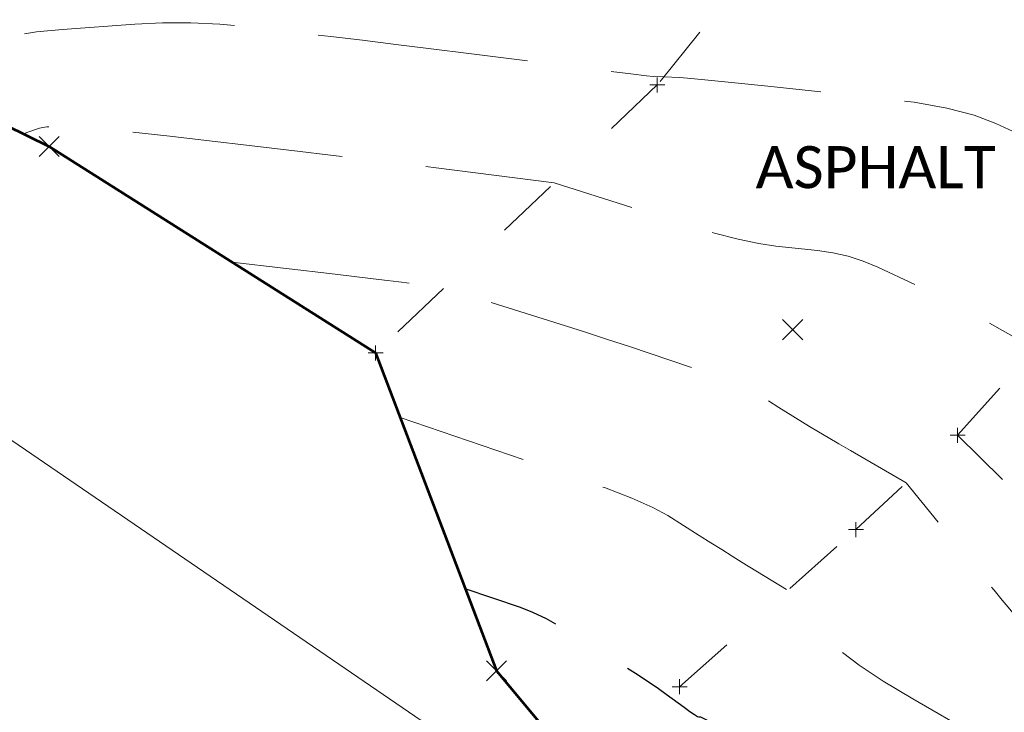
# Model space of a CAD drawing. Extents: x 1926935 to 1928139, y 199322 to 200300.
# Tile 600 of 656: x 1927287 to 1927353, y 200029 to 200075. Entities that reach past the tile are written whole.
import ezdxf
from ezdxf.enums import TextEntityAlignment as Align

# ---------------------------------------------------------------- set-up
doc = ezdxf.new("R2010")
doc.units = 0
doc.header["$MEASUREMENT"] = 0
for name, pattern in [('DGN Style 3', [19.64306890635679, 14.03076350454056, -5.612305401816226]), ('DGN Style 5', [9.821534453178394, 4.209229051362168, -5.612305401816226]), ('ohelecex', [0])]:
    doc.linetypes.add(name, pattern=pattern)
for name, color, linetype, lineweight in [('DT_X_Contour_Major', 132, 'DGN Style 3', 30), ('DT_X_Contour_Minor', 136, 'DGN Style 3', 0), ('DT_X_Terrain_Ground_Line', 92, 'DGN Style 3', 13), ('PV_X_Driveway', 7, 'DGN Style 5', 0), ('SV_X_Random_Point (Construction)', 7, 'Continuous', 0), ('SV_X_Text', 7, 'Continuous', 0), ('UT_X_Overhead_Electric', 1, 'ohelecex', 0)]:
    doc.layers.add(name, color=color, linetype=linetype, lineweight=lineweight)
doc.layers.add('SV_X_Shot_Marker (Construction)', color=40, linetype='Continuous', lineweight=0, transparency=0.5)
doc.layers.add('SV_X_Terrain_Boundary', color=7, linetype='Continuous', lineweight=53, plot=False)
doc.styles.add('X_Straight-Normal LS 0.50', font='calibril.ttf', dxfattribs={"height": 0.13999972})

# ---------------------------------------------------------------- blocks, each defined once
blk = doc.blocks.new('SVPT_448')
at = {"layer": 'SV_X_Shot_Marker (Construction)', "transparency": 33554495}
for p, q in [((-0.02499999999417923, 1.818989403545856e-12), (0.02500000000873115, 1.818989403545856e-12)), ((0, 0.02500000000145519), (0, -0.0249999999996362))]:
    blk.add_line(p, q, dxfattribs=at)
blk.add_point((0, 1.818989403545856e-12), dxfattribs=at)
blk = doc.blocks.new('SVPT_449')
at = {"layer": 'SV_X_Shot_Marker (Construction)', "transparency": 33554495}
for p, q in [((-0.02499999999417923, 1.818989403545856e-12), (0.02500000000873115, 1.818989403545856e-12)), ((1.455191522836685e-11, 0.02500000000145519), (1.455191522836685e-11, -0.02499999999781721))]:
    blk.add_line(p, q, dxfattribs=at)
blk.add_point((1.455191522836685e-11, 1.818989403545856e-12), dxfattribs=at)
blk = doc.blocks.new('SVPT_450')
at = {"layer": 'SV_X_Shot_Marker (Construction)', "transparency": 33554495}
for p, q in [((-0.02499999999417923, 0), (0.02500000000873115, 0)), ((0, 0.0249999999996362), (0, -0.0249999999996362))]:
    blk.add_line(p, q, dxfattribs=at)
blk.add_point((0, 0), dxfattribs=at)
blk = doc.blocks.new('SVPT_451')
at = {"layer": 'SV_X_Shot_Marker (Construction)', "transparency": 33554495}
for p, q in [((-0.02500000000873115, 0), (0.02499999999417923, 0)), ((0, 0.0249999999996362), (0, -0.0249999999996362))]:
    blk.add_line(p, q, dxfattribs=at)
blk.add_point((0, 0), dxfattribs=at)
blk = doc.blocks.new('SVPT_452')
at = {"layer": 'SV_X_Shot_Marker (Construction)', "transparency": 33554495}
for p, q in [((0, 0.02499999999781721), (0, -0.02500000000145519)), ((-0.02500000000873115, -1.818989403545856e-12), (0.02499999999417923, -1.818989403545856e-12))]:
    blk.add_line(p, q, dxfattribs=at)
blk.add_point((0, -1.818989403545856e-12), dxfattribs=at)
blk = doc.blocks.new('SVPT_453')
at = {"layer": 'SV_X_Shot_Marker (Construction)', "transparency": 33554495}
for p, q in [((0, 0.02499999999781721), (0, -0.02500000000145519)), ((-0.02500000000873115, -1.818989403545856e-12), (0.02499999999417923, -1.818989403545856e-12))]:
    blk.add_line(p, q, dxfattribs=at)
blk.add_point((0, -1.818989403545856e-12), dxfattribs=at)
blk = doc.blocks.new('X_212')
at = {"layer": 'SV_X_Random_Point (Construction)', "color": 7, "linetype": 'Continuous', "lineweight": 0, "transparency": 33554559}
for p, q in [((-0.03333333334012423, -0.03337500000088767), (0.03333333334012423, 0.03337499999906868)), ((-0.03333333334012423, 0.03337499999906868), (0.03333333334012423, -0.03337500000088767))]:
    blk.add_line(p, q, dxfattribs=at)
blk = doc.blocks.new('X_213')
at = {"layer": 'SV_X_Random_Point (Construction)', "color": 7, "linetype": 'Continuous', "lineweight": 0, "transparency": 33554559}
for p, q in [((-0.03333333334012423, -0.03337500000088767), (0.03333333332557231, 0.03337499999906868)), ((-0.03333333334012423, 0.03337499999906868), (0.03333333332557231, -0.03337500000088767))]:
    blk.add_line(p, q, dxfattribs=at)
blk = doc.blocks.new('X_218')
at = {"layer": 'SV_X_Random_Point (Construction)', "color": 7, "linetype": 'Continuous', "lineweight": 0, "transparency": 33554559}
for p, q in [((-0.03333333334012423, -0.03337500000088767), (0.03333333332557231, 0.03337499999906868)), ((-0.03333333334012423, 0.03337499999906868), (0.03333333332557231, -0.03337500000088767))]:
    blk.add_line(p, q, dxfattribs=at)
blk = doc.blocks.new('*U2117', base_point=(1927600.1255, 199832.7095, 682.6088333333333))
at = {"layer": 'DT_X_Contour_Major', "elevation": 660.0000000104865, "flags": 128}
blk.add_lwpolyline([(1927234.108534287, 200236.7289084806), (1927242.294645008, 200231.0087032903), (1927244.130964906, 200229.7610304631), (1927246.131591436, 200228.4695284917), (1927248.296524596, 200227.134197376), (1927250.625764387, 200225.755037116), (1927257.056146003, 200222.0188375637), (1927259.289390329, 200220.6973956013), (1927261.166337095, 200219.5352193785), (1927262.686986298, 200218.5323088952), (1927263.851337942, 200217.6886641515), (1927266.481212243, 200215.6512991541), (1927267.493924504, 200214.971618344), (1927268.559655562, 200214.4605996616), (1927269.678405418, 200214.118243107), (1927270.850174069, 200213.9445486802), (1927274.045582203, 200213.7062463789), (1927275.288558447, 200213.5642146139), (1927276.620931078, 200213.3168460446), (1927278.042700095, 200212.9641406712), (1927279.553865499, 200212.5060984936), (1927283.702835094, 200211.1442036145), (1927285.099851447, 200210.7291522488), (1927286.179173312, 200210.5054193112), (1927286.940800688, 200210.4730048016), (1927287.384733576, 200210.63190872), (1927288.715133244, 200211.8198700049), (1927289.272701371, 200212.7763853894), (1927289.385661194, 200212.9548032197), (1927289.485582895, 200213.0801215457), (1927289.572466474, 200213.1523403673), (1927289.646311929, 200213.1714596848), (1927289.960501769, 200213.1367843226), (1927298.897650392, 200205.8138983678), (1927300.751890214, 200204.2039761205), (1927302.484403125, 200202.5125890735), (1927304.095189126, 200200.7397372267), (1927305.584248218, 200198.8854205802), (1927309.392769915, 200193.8319564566), (1927310.756121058, 200192.0630749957), (1927311.989783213, 200190.546528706), (1927313.09375638, 200189.2823175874), (1927314.06804056, 200188.2704416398), (1927316.493213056, 200185.9085526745), (1927317.612096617, 200184.8671860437), (1927319.149867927, 200183.5145028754), (1927321.106526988, 200181.8505031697), (1927323.482073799, 200179.8751869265), (1927330.375382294, 200174.1925882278), (1927332.685239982, 200172.3005457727), (1927334.444831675, 200170.8863674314), (1927335.654157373, 200169.950053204), (1927336.313217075, 200169.4916030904), (1927337.337021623, 200168.9062216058), (1927337.770658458, 200168.6383010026), (1927338.303715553, 200168.2735753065), (1927338.936192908, 200167.8120445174), (1927339.668090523, 200167.2537086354), (1927341.752377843, 200165.6357394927), (1927342.777631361, 200164.8843172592), (1927344.290176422, 200163.8435274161), (1927346.290013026, 200162.513369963), (1927348.777141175, 200160.8938449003), (1927356.059204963, 200156.18928792), (1927358.585342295, 200154.5518308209), (1927360.70220645, 200153.1678772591), (1927362.409797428, 200152.0374272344), (1927363.708115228, 200151.1604807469), (1927366.62459846, 200149.1599614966), (1927367.848171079, 200148.3060493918), (1927369.33152651, 200147.244702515), (1927371.074664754, 200145.9759208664), (1927373.077585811, 200144.4997044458), (1927378.765085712, 200140.2865476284), (1927380.83418895, 200138.7560558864), (1927382.775873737, 200137.3244482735), (1927384.590140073, 200135.9917247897), (1927386.276987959, 200134.757885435), (1927390.605357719, 200131.5994926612), (1927392.290736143, 200130.3862874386), (1927394.100594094, 200129.1154663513), (1927396.034931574, 200127.7870293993), (1927398.09374858, 200126.4009765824), (1927403.749899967, 200122.6280145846), (1927405.817715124, 200121.2429516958), (1927407.779047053, 200119.9174845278), (1927409.633895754, 200118.6516130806), (1927411.382261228, 200117.4453373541), (1927415.90259152, 200114.3080630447), (1927417.580362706, 200113.1421208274), (1927419.223428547, 200111.9972499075), (1927420.831789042, 200110.873450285), (1927422.405444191, 200109.7707219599), (1927426.555584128, 200106.8582081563), (1927428.197482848, 200105.6527489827), (1927430.010574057, 200104.2207568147), (1927431.994857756, 200102.5622316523), (1927434.150333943, 200100.6771734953), (1927440.126527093, 200095.3483077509), (1927442.182930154, 200093.5176881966), (1927443.869994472, 200092.0224788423), (1927445.187720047, 200090.8626796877), (1927446.13610688, 200090.0382907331), (1927448.17268678, 200088.2871337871), (1927449.172239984, 200087.4225077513), (1927450.643464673, 200086.141997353), (1927452.586360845, 200084.4456025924), (1927455.000928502, 200082.3333234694), (1927462.068670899, 200076.1460666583), (1927464.419961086, 200074.0849410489), (1927466.173024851, 200072.542006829), (1927467.327862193, 200071.5172639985), (1927467.884473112, 200071.0107125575), (1927468.571133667, 200070.3508305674), (1927468.949168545, 200069.9870680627), (1927469.568277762, 200069.3906920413), (1927470.428461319, 200068.5617025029), (1927471.529719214, 200067.5000994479), (1927477.231429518, 200062.003186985), (1927477.517179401, 200060.6544578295), (1927477.553143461, 200060.4005705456), (1927477.538571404, 200060.2169354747), (1927477.473463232, 200060.103552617), (1927477.357818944, 200060.0604219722), (1927476.700227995, 200060.0230674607), (1927472.128414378, 200062.4908186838), (1927471.031580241, 200063.0824375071), (1927469.700426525, 200063.7996863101), (1927468.134953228, 200064.6425650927), (1927466.335160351, 200065.6110738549), (1927461.223286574, 200068.3612705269), (1927459.393277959, 200069.3486578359), (1927457.737157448, 200070.248172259), (1927456.25492504, 200071.059813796), (1927454.946580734, 200071.783582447), (1927451.68951339, 200073.5964683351), (1927450.54569026, 200074.2223880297), (1927449.557021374, 200074.7404826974), (1927448.723506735, 200075.1507523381), (1927448.045146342, 200075.453196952), (1927445.241491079, 200076.6130134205), (1927445.140255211, 200076.4755750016), (1927445.103316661, 200076.4344580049), (1927445.035887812, 200076.3700091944), (1927444.937968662, 200076.28222857), (1927444.809559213, 200076.1711161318), (1927444.139171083, 200075.5981505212), (1927443.956153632, 200074.2584793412), (1927443.867521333, 200073.8497921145), (1927443.680060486, 200073.1978752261), (1927443.393771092, 200072.3027286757), (1927443.00865315, 200071.1643524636), (1927440.980836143, 200065.2843942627), (1927441.240556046, 200064.5516852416), (1927441.317753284, 200064.231356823), (1927441.438036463, 200063.584389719), (1927441.601405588, 200062.6107839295), (1927441.807860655, 200061.3105394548), (1927442.415855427, 200057.4077026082), (1927442.63638774, 200056.0147638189), (1927442.841988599, 200054.7630750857), (1927443.032658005, 200053.6526364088), (1927443.208395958, 200052.6834477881), (1927443.657121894, 200050.2872782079), (1927443.804939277, 200049.4882974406), (1927443.911846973, 200048.8884823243), (1927443.977844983, 200048.4878328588), (1927444.002933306, 200048.286349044), (1927444.024556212, 200047.8108110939), (1927443.967226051, 200047.3569188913), (1927443.945017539, 200047.2588603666), (1927443.90296207, 200047.1592100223), (1927443.841059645, 200047.0579678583), (1927443.759310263, 200046.9551338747), (1927443.514849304, 200046.6787874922), (1927443.373318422, 200046.4151724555), (1927443.132071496, 200045.8315871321), (1927442.791108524, 200044.928031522), (1927442.350429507, 200043.7045056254), (1927441.042330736, 200040.015142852), (1927440.423526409, 200038.6886105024), (1927439.548187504, 200037.4760355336), (1927438.416314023, 200036.3774179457), (1927437.027905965, 200035.3927577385), (1927432.983438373, 200032.9189403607), (1927431.57521656, 200032.0557424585), (1927430.383901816, 200031.3215117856), (1927429.40949414, 200030.7162483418), (1927428.651993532, 200030.2399521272), (1927426.921201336, 200029.1417851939), (1927426.33605336, 200028.7757373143), (1927425.87870358, 200028.5012188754), (1927425.549151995, 200028.3182298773), (1927425.347398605, 200028.2267703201), (1927424.97978716, 200028.1049174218), (1927424.834110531, 200028.0530683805), (1927424.672789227, 200027.9889109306), (1927424.495823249, 200027.9124450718), (1927424.303212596, 200027.8236708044), (1927423.768724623, 200027.5705282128), (1927423.548069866, 200027.4710594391), (1927423.286971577, 200027.3625100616), (1927422.985429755, 200027.2448800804), (1927422.643444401, 200027.1181694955), (1927420.953144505, 200026.5056653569), (1927414.274714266, 200023.2836684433), (1927412.934707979, 200022.583762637), (1927411.776873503, 200021.8649010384), (1927410.80121084, 200021.1270836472), (1927410.007719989, 200020.3703104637), (1927408.134640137, 200018.326974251), (1927407.37961813, 200017.5236202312), (1927406.519361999, 200016.6460603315), (1927405.553871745, 200015.6942945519), (1927404.483147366, 200014.6683228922), (1927401.487570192, 200011.8334572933), (1927400.390733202, 200010.7566118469), (1927399.346905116, 200009.6522247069), (1927398.356085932, 200008.5202958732), (1927397.418275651, 200007.360825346), (1927394.988126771, 200004.2321816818), (1927394.120005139, 200003.144725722), (1927393.338251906, 200002.2288405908), (1927392.642867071, 200001.4845262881), (1927392.033850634, 200000.9117828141), (1927390.524964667, 199999.6132279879), (1927389.978275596, 199999.2135049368), (1927389.469872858, 199998.9882519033), (1927388.999756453, 199998.9374688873), (1927388.56792638, 199999.0611558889), (1927387.467427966, 199999.6236145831), (1927387.056632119, 199999.9119210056), (1927386.649618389, 200000.3549962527), (1927386.246386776, 200000.9528403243), (1927385.846937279, 200001.7054532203), (1927383.991664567, 200005.5787739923), (1927382.599601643, 200008.2175989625), (1927382.202831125, 200008.6772868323), (1927381.609117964, 200008.9254254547), (1927380.818462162, 200008.9620148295), (1927379.830863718, 200008.7870549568), (1927376.93467768, 200008.0384296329), (1927375.906268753, 200007.7704843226), (1927374.993181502, 200007.5281173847), (1927374.195415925, 200007.3113288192), (1927373.512972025, 200007.1201186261), (1927370.597317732, 200006.2874872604), (1927366.5015804, 200007.4697134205), (1927365.654863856, 200007.7324363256), (1927364.870030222, 200008.0139366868), (1927364.147079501, 200008.3142145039), (1927363.486011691, 200008.633269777), (1927361.805674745, 200009.5091204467), (1927361.183866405, 200009.8769884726), (1927360.578694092, 200010.3237045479), (1927359.990157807, 200010.8492686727), (1927359.418257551, 200011.453680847), (1927357.915371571, 200013.1705773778), (1927356.966043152, 200013.998101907), (1927355.24522238, 200015.1930030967), (1927352.752909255, 200016.7552809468), (1927349.489103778, 200018.6849354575), (1927339.756966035, 200024.3205163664), (1927336.557637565, 200026.1691296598), (1927334.258755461, 200027.4882838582), (1927332.860319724, 200028.2779789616), (1927332.362330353, 200028.5382149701), (1927332.234953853, 200028.5262321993), (1927332.137676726, 200028.5633866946), (1927331.941377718, 200028.6838372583), (1927331.646056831, 200028.8875838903), (1927331.251714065, 200029.1746265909), (1927330.06810418, 200030.0511352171), (1927329.543933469, 200030.4245283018), (1927328.859128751, 200030.8873260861), (1927328.013690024, 200031.4395285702), (1927327.007617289, 200032.0811357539), (1927324.110577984, 200033.9112945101), (1927323.0615279, 200034.5454232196), (1927322.087157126, 200035.0751902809), (1927321.187465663, 200035.5005956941), (1927320.362453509, 200035.821639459), (1927316.686648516, 200037.076333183)], dxfattribs=at)
at = {"layer": 'DT_X_Contour_Minor', "flags": 128}
for points, elevation in [([(1927206.182542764, 200241.663139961), (1927209.275631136, 200239.9908336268), (1927209.950493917, 200239.6293013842), (1927210.124405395, 200239.5382534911), (1927212.693702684, 200238.230316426), (1927218.968736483, 200235.040207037), (1927233.717245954, 200227.5417899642), (1927236.527231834, 200226.110128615), (1927238.448172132, 200225.1282656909), (1927239.480066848, 200224.5962011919), (1927241.04639198, 200223.7770937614), (1927241.845125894, 200223.3493202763), (1927243.066583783, 200222.680330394), (1927244.710765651, 200221.7701241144), (1927246.777671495, 200220.6187014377), (1927252.853052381, 200217.2266191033), (1927254.960368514, 200216.0206674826), (1927256.725781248, 200214.9468743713), (1927258.149290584, 200214.0052397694), (1927259.230896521, 200213.1957636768), (1927261.659307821, 200211.2133721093), (1927262.540892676, 200210.5107234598), (1927263.364338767, 200209.8895711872), (1927264.129646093, 200209.3499152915), (1927264.836814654, 200208.8917557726), (1927266.645079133, 200207.7786588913), (1927267.544241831, 200207.2275114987), (1927270.668948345, 200205.3228003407), (1927279.418778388, 200200.0031037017), (1927281.603033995, 200198.6671076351), (1927283.262586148, 200197.6337190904), (1927284.397434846, 200196.9029380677), (1927285.00758009, 200196.4747645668), (1927285.935029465, 200195.7364452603), (1927286.415766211, 200195.3842514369), (1927287.162389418, 200194.8814094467), (1927288.174899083, 200194.2279192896), (1927289.453295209, 200193.4237809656), (1927296.039545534, 200189.3196230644), (1927297.801871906, 200191.6395134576), (1927298.144281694, 200192.0851845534), (1927298.416228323, 200192.427959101), (1927298.617711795, 200192.6678371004), (1927298.74873211, 200192.8048185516), (1927299.195746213, 200193.2039733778), (1927299.23132012, 200193.2650008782), (1927299.293284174, 200193.2703410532), (1927299.463930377, 200193.2602069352), (1927299.743258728, 200193.2345985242), (1927300.131269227, 200193.1935158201), (1927302.19557657, 200192.9656898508), (1927302.200266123, 200192.9618473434), (1927302.201239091, 200192.9610025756), (1927302.202148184, 200192.9601150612), (1927302.202993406, 200192.9591848), (1927302.203774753, 200192.9582117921), (1927302.205773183, 200192.955560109), (1927302.521982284, 200192.6473708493), (1927303.469110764, 200191.7247918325), (1927305.047158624, 200190.1878230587), (1927307.256125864, 200188.0364645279), (1927313.987931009, 200181.480322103), (1927316.369620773, 200179.1866243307), (1927318.46583621, 200177.2226378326), (1927320.276577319, 200175.5883626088), (1927321.801844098, 200174.2837986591), (1927325.488589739, 200171.2445764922), (1927326.81789005, 200170.1789554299), (1927328.040731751, 200169.261508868), (1927329.157114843, 200168.4922368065), (1927330.167039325, 200167.8711392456), (1927332.718226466, 200166.4124450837), (1927333.798792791, 200165.7448219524), (1927335.127101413, 200164.83597318), (1927336.70315233, 200163.6858987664), (1927338.526945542, 200162.2945987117), (1927343.72071717, 200158.2628310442), (1927345.612048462, 200156.8190157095), (1927347.390713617, 200155.5113954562), (1927349.056712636, 200154.3399702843), (1927350.610045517, 200153.3047401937), (1927354.602045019, 200150.7257200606), (1927356.185775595, 200149.6916317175), (1927357.942967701, 200148.5236317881), (1927359.873621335, 200147.2217202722), (1927361.977736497, 200145.7858971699), (1927367.819992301, 200141.778486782), (1927369.859315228, 200140.3729342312), (1927371.595592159, 200139.1618343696), (1927373.028823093, 200138.1451871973), (1927374.159008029, 200137.3229927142), (1927376.768773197, 200135.3897443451), (1927378.019343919, 200134.4677208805), (1927379.813732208, 200133.1515867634), (1927382.151938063, 200131.441341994), (1927385.033961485, 200129.3369865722), (1927393.444447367, 200123.1998912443), (1927396.271546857, 200121.1411914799), (1927398.444980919, 200119.5679136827), (1927399.964749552, 200118.4800578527), (1927400.830852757, 200117.8776239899), (1927402.268907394, 200116.9183629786), (1927403.042342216, 200116.3943026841), (1927404.284105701, 200115.5415675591), (1927405.994197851, 200114.3601576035), (1927408.172618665, 200112.8500728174), (1927419.431349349, 200105.0361025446), (1927418.738350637, 200105.1295608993), (1927418.572992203, 200105.1393252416), (1927418.373916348, 200105.128564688), (1927418.14112307, 200105.0972792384), (1927417.874612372, 200105.0454688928), (1927416.5522218, 200104.7557958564), (1927408.445687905, 200107.4737431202), (1927406.665865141, 200108.0753375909), (1927404.800625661, 200108.7152864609), (1927402.849969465, 200109.3935897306), (1927400.813896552, 200110.1102473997), (1927391.112917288, 200113.5441434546), (1927390.537417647, 200113.3924224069), (1927390.42176278, 200113.3588893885), (1927390.32144088, 200113.3233136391), (1927390.236451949, 200113.2856951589), (1927390.166795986, 200113.2460339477), (1927389.877511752, 200113.0561819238), (1927389.186233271, 200109.8615575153), (1927389.034238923, 200109.1573821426), (1927388.874518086, 200108.4139807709), (1927388.70707076, 200107.6313534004), (1927388.531896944, 200106.8095000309), (1927387.696390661, 200102.8826569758), (1927390.423934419, 200096.3598169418), (1927391.037051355, 200094.9387471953), (1927391.707454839, 200093.4710408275), (1927392.435144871, 200091.9566978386), (1927393.220121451, 200090.3957182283), (1927397.017014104, 200083.002327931), (1927397.998091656, 200079.8831592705), (1927398.132152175, 200079.2422710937), (1927398.113871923, 200078.6563931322), (1927397.943250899, 200078.1255253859), (1927397.620289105, 200077.6496678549), (1927396.555936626, 200076.4540613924), (1927396.1429053, 200075.9652844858), (1927395.702075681, 200075.395658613), (1927395.233447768, 200074.7451837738), (1927394.737021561, 200074.0138599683), (1927393.376153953, 200071.9558645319), (1927392.846085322, 200071.2871081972), (1927392.276530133, 200070.8243357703), (1927391.667488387, 200070.5675472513), (1927391.018960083, 200070.5167426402), (1927389.23690253, 200070.6559088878), (1927388.466822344, 200070.6826312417), (1927387.493124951, 200070.6584236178), (1927386.315810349, 200070.5832860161), (1927384.934878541, 200070.4572184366), (1927378.015423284, 200069.7500664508), (1927378.25692662, 200069.5723252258), (1927378.163896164, 200069.413844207), (1927377.781303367, 200069.0145759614), (1927377.109148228, 200068.3745204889), (1927376.147430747, 200067.4936777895), (1927373.196767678, 200064.8237142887), (1927372.091799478, 200063.9913408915), (1927370.989892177, 200063.4966933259), (1927369.891045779, 200063.3397715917), (1927368.795260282, 200063.5205756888), (1927363.688736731, 200065.1523550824), (1927359.652978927, 200065.2577291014), (1927358.737765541, 200065.3509647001), (1927357.721735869, 200065.5855112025), (1927356.604889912, 200065.9613686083), (1927355.387227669, 200066.4785369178), (1927352.005706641, 200068.0460669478), (1927350.557367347, 200068.5953091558), (1927348.748490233, 200069.0673882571), (1927346.579075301, 200069.4623042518), (1927344.04912255, 200069.7800571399), (1927336.821864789, 200070.5245140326), (1927334.422369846, 200070.7700868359), (1927332.644328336, 200070.9484625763), (1927331.48774026, 200071.0596412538), (1927330.952605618, 200071.1036228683), (1927329.905368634, 200071.152077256), (1927329.208619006, 200071.1737043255), (1927328.757012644, 200071.2185760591), (1927327.700800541, 200071.3439225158), (1927326.039982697, 200071.5497436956), (1927323.774559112, 200071.8360395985), (1927316.927288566, 200072.7067949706), (1927314.427701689, 200073.0221056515), (1927312.064393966, 200073.3149711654), (1927309.837365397, 200073.5853915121), (1927307.746615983, 200073.8333666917), (1927302.352989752, 200074.4647069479), (1927300.357117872, 200074.6550810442), (1927298.414721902, 200074.7526981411), (1927296.525801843, 200074.7575582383), (1927294.690357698, 200074.6696613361), (1927289.86714119, 200074.3115935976), (1927288.1469807, 200074.1459806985), (1927286.60391161, 200073.9176928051), (1927285.23793392, 200073.6267299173), (1927284.049047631, 200073.2730920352), (1927278.91412488, 200071.4765402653)], 656.0000000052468), ([(1927213.21924097, 200239.8766379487), (1927215.354509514, 200238.3845772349), (1927235.494305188, 200228.145855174), (1927237.911760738, 200226.9147354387), (1927239.524106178, 200226.0914128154), (1927240.331341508, 200225.6758873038), (1927241.410488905, 200225.1115487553), (1927242.069874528, 200224.7559216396), (1927243.238670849, 200224.1122942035), (1927244.916877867, 200223.1806664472), (1927247.104495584, 200221.9610383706), (1927253.617357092, 200218.324696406), (1927255.876418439, 200217.0319057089), (1927257.768956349, 200215.8807900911), (1927259.294970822, 200214.8713495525), (1927260.454461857, 200214.0035840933), (1927263.057740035, 200211.8784429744), (1927263.970888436, 200211.1448451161), (1927264.757875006, 200210.5379073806), (1927265.418699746, 200210.0576297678), (1927265.953362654, 200209.7040122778), (1927267.210914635, 200208.9299124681), (1927267.955772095, 200208.4739514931), (1927271.085139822, 200206.5679882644), (1927280.557078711, 200200.8095172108), (1927282.906206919, 200199.3770408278), (1927284.638020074, 200198.3109632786), (1927285.752518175, 200197.6112845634), (1927286.249701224, 200197.278004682), (1927286.752435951, 200196.8777901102), (1927287.013024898, 200196.6868793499), (1927287.417740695, 200196.4143079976), (1927287.966583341, 200196.0600760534), (1927288.659552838, 200195.6241835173), (1927292.22970647, 200193.3994769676), (1927293.184995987, 200194.6570005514), (1927293.420010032, 200194.9426988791), (1927293.715642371, 200195.2608551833), (1927294.071893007, 200195.6114694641), (1927294.488761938, 200195.9945417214), (1927296.575592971, 200197.8579475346), (1927296.741665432, 200198.142847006), (1927296.81637843, 200198.1914565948), (1927296.969343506, 200198.2151855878), (1927297.200560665, 200198.214033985), (1927297.510029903, 200198.1880017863), (1927299.13680787, 200198.0084634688), (1927301.37461219, 200196.1748600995), (1927301.838901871, 200195.7717459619), (1927302.272711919, 200195.3482335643), (1927302.676042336, 200194.9043229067), (1927303.048893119, 200194.4400139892), (1927304.002522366, 200193.1746591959), (1927304.580516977, 200192.5012968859), (1927305.599278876, 200191.4302260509), (1927307.058808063, 200189.9614466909), (1927308.959104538, 200188.0949588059), (1927314.61425152, 200182.5873797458), (1927316.680239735, 200180.606764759), (1927318.63684414, 200178.7956040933), (1927320.484064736, 200177.153897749), (1927322.221901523, 200175.6816457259), (1927326.710287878, 200171.9815794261), (1927328.284727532, 200170.7093530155), (1927329.641756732, 200169.6677235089), (1927330.781375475, 200168.8566909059), (1927331.703583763, 200168.2762552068), (1927333.872925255, 200167.0358892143), (1927334.791759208, 200166.468191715), (1927335.921254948, 200165.6953737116), (1927337.261412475, 200164.7174352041), (1927338.812231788, 200163.5343761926), (1927343.228632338, 200160.1060581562), (1927344.903444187, 200158.8353410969), (1927346.615579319, 200157.5944284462), (1927348.365037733, 200156.383320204), (1927350.151819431, 200155.2020163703), (1927354.966335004, 200152.0916120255), (1927356.78566727, 200150.9066814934), (1927358.632777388, 200149.6846931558), (1927360.507665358, 200148.4256470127), (1927362.41033118, 200147.1295430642), (1927367.52114384, 200143.6238554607), (1927369.356529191, 200142.3562130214), (1927371.029575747, 200141.182551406), (1927372.540283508, 200140.1028706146), (1927373.888652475, 200139.1171706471), (1927377.267851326, 200136.6139451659), (1927378.723055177, 200135.5398046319), (1927380.55426759, 200134.1948021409), (1927382.761488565, 200132.5789376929), (1927385.344718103, 200130.6922112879), (1927392.734674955, 200125.2997915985), (1927395.276344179, 200123.4524654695), (1927397.358884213, 200121.9548018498), (1927398.982295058, 200120.8068007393), (1927400.146576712, 200120.008462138), (1927402.639155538, 200118.3457758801), (1927403.809998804, 200117.5552357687), (1927405.453094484, 200116.430630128), (1927407.568442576, 200114.971958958), (1927410.156043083, 200113.1792222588), (1927422.057153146, 200104.9183664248), (1927423.875762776, 200103.65303249), (1927424.598867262, 200103.1455672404), (1927424.95525154, 200102.8728419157), (1927425.482076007, 200102.4352648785), (1927426.179340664, 200101.8328361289), (1927427.04704551, 200101.0655556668), (1927431.494028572, 200097.1002595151), (1927430.361588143, 200096.7825338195), (1927430.148403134, 200096.7184748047), (1927429.994179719, 200096.6624659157), (1927429.898917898, 200096.6145071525), (1927429.862617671, 200096.574598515), (1927429.830793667, 200096.4071418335), (1927428.373444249, 200097.0065839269), (1927427.749330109, 200097.2386346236), (1927426.501566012, 200097.6778829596), (1927424.630151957, 200098.3243289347), (1927422.135087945, 200099.1779725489), (1927412.114868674, 200102.594744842), (1927408.674746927, 200103.7642966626), (1927407.769807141, 200104.0697226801), (1927404.811521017, 200105.06311234), (1927404.326697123, 200105.2332476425), (1927404.3064311, 200105.2279048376), (1927404.122290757, 200105.1102540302), (1927403.254796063, 200104.5411460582), (1927402.714065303, 200102.0401738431), (1927402.223827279, 200099.743450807), (1927401.675296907, 200097.1641780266), (1927401.49230538, 200096.2972657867), (1927401.354728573, 200095.6309836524), (1927401.26256649, 200095.1653316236), (1927401.215819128, 200094.9003097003), (1927401.103632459, 200094.131677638), (1927406.493037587, 200083.2125704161), (1927407.536924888, 200081.0677193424), (1927408.358841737, 200079.3127835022), (1927408.958788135, 200077.9477628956), (1927409.33676408, 200076.9726575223), (1927410.58272077, 200073.331967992), (1927411.20074881, 200071.3598913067), (1927411.206854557, 200070.9392913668), (1927410.960302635, 200070.522667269), (1927410.461093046, 200070.1100190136), (1927409.709225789, 200069.7013466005), (1927407.367369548, 200068.6168546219), (1927406.505353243, 200068.1194654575), (1927405.675696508, 200067.4406669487), (1927404.878399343, 200066.5804590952), (1927404.113461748, 200065.5388418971), (1927402.116774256, 200062.5193169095), (1927401.323366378, 200061.5393312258), (1927400.440658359, 200060.8640179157), (1927399.468650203, 200060.4933769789), (1927398.407341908, 200060.4274084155), (1927393.246202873, 200060.8304573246), (1927384.927865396, 200053.3236083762), (1927383.275650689, 200051.8508589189), (1927381.884008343, 200050.649831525), (1927380.752938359, 200049.7205261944), (1927379.882440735, 200049.0629429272), (1927377.908543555, 200047.6716836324), (1927377.195353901, 200047.2019797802), (1927376.536207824, 200046.8363126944), (1927375.931105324, 200046.5746823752), (1927375.380046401, 200046.4170888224), (1927373.136808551, 200045.9659471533), (1927372.695540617, 200045.879424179), (1927372.376875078, 200045.8194501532), (1927372.194477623, 200045.7772944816), (1927371.886284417, 200045.6958079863), (1927371.452295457, 200045.5749906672), (1927370.892510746, 200045.4148425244), (1927369.232023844, 200044.935339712), (1927368.537244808, 200044.8116086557), (1927367.698272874, 200044.800042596), (1927366.715108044, 200044.9006415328), (1927365.587750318, 200045.1134054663), (1927362.38920585, 200045.8303292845), (1927361.2389778, 200046.1908082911), (1927360.187202, 200046.7345524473), (1927359.23387845, 200047.4615617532), (1927358.379007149, 200048.3718362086), (1927354.619329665, 200053.0474023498), (1927350.472727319, 200055.3780453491), (1927349.573679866, 200055.8713907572), (1927348.653652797, 200056.3525799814), (1927347.712646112, 200056.821613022), (1927346.750659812, 200057.2784898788), (1927344.15739019, 200058.4806199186), (1927343.176695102, 200058.8884369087), (1927342.179562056, 200059.2102903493), (1927341.165991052, 200059.4461802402), (1927340.135982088, 200059.5961065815), (1927337.367374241, 200059.8812920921), (1927336.221198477, 200060.0497375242), (1927334.859127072, 200060.3411846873), (1927333.281160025, 200060.7556335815), (1927331.487297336, 200061.2930842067), (1927322.612181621, 200064.0881911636), (1927314.752263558, 200065.0877231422), (1927312.888341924, 200065.3208079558), (1927310.665113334, 200065.5916915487), (1927308.082577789, 200065.9003739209), (1927305.140735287, 200066.2468550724), (1927296.81674601, 200067.2212031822), (1927294.046787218, 200067.5380418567), (1927291.979902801, 200067.7577967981), (1927290.61609276, 200067.8804680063), (1927289.955357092, 200067.9060554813), (1927289.130827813, 200067.8448437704), (1927288.836766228, 200067.816532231), (1927288.572978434, 200067.7775063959), (1927288.33946443, 200067.727766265), (1927288.136224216, 200067.6673118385), (1927287.258408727, 200067.360191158)], 657.0000000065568), ([(1927220.182338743, 200238.8273947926), (1927227.48149728, 200233.7269648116), (1927238.529244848, 200228.1104819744), (1927240.739804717, 200226.9835112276), (1927241.182616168, 200226.7555734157), (1927241.77458583, 200226.4460037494), (1927242.294623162, 200226.1625230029), (1927243.410757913, 200225.5442580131), (1927245.122990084, 200224.59120878), (1927247.431319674, 200223.3033753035), (1927254.381661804, 200219.4227737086), (1927256.792468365, 200218.0431439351), (1927258.812131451, 200216.8147058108), (1927260.44065106, 200215.7374593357), (1927261.678027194, 200214.8114045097), (1927264.456172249, 200212.5435138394), (1927265.400884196, 200211.7789667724), (1927266.151411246, 200211.186243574), (1927266.707753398, 200210.7653442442), (1927267.069910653, 200210.5162687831), (1927267.776750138, 200210.081166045), (1927269.608829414, 200208.9643948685), (1927281.695379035, 200201.6159307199), (1927284.209379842, 200200.0869740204), (1927286.013453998, 200198.9882074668), (1927287.107601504, 200198.3196310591), (1927287.491822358, 200198.0812447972), (1927287.569842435, 200198.0191349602), (1927287.610283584, 200197.9895072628), (1927287.7582676, 200197.8922328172), (1927288.419867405, 200197.4793308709), (1927288.568120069, 200197.6744876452), (1927288.695738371, 200197.8002132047), (1927289.015056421, 200198.0937512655), (1927289.526074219, 200198.5551018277), (1927290.228791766, 200199.1842648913), (1927293.955439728, 200202.5119216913), (1927294.252010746, 200203.0206931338), (1927294.339472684, 200203.1125721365), (1927294.474756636, 200203.1701642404), (1927294.657862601, 200203.1934694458), (1927294.888790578, 200203.1824877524), (1927296.07803917, 200203.0512370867), (1927300.548958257, 200199.3878728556), (1927301.476564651, 200198.5824893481), (1927302.343275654, 200197.7363520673), (1927303.149091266, 200196.8494610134), (1927303.894011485, 200195.9218161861), (1927305.799271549, 200193.3937582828), (1927306.639051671, 200192.3552229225), (1927307.729446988, 200191.1356602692), (1927309.070457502, 200189.735070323), (1927310.662083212, 200188.1534530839), (1927315.240572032, 200183.6944373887), (1927316.990858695, 200182.0269051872), (1927318.807852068, 200180.368570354), (1927320.691552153, 200178.7194328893), (1927322.641958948, 200177.0794927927), (1927327.931986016, 200172.71858236), (1927329.751565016, 200171.2397506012), (1927331.242781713, 200170.0739381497), (1927332.405636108, 200169.2211450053), (1927333.240128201, 200168.681371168), (1927335.027624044, 200167.6593333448), (1927335.784725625, 200167.1915614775), (1927336.715408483, 200166.5547742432), (1927337.819672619, 200165.7489716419), (1927339.097518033, 200164.7741536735), (1927342.736547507, 200161.9492852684), (1927344.194839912, 200160.8516664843), (1927345.84044502, 200159.6774614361), (1927347.673362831, 200158.4266701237), (1927349.693593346, 200157.099292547), (1927355.33062499, 200153.4575039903), (1927357.385558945, 200152.1217312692), (1927359.322587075, 200150.8457545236), (1927361.141709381, 200149.6295737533), (1927362.842925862, 200148.4731889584), (1927367.22229538, 200145.4692241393), (1927368.853743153, 200144.3394918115), (1927370.463559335, 200143.2032684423), (1927372.051743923, 200142.0605540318), (1927373.61829692, 200140.91134858), (1927377.766929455, 200137.8381459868), (1927379.426766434, 200136.6118883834), (1927381.294802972, 200135.2380175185), (1927383.371039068, 200133.7165333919), (1927385.655474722, 200132.0474360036), (1927392.024902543, 200127.3996919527), (1927394.2811415, 200125.7637394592), (1927396.272787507, 200124.341690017), (1927397.999840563, 200123.133543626), (1927399.462300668, 200122.1393002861), (1927403.009403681, 200119.7731887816), (1927404.479237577, 200118.7844744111), (1927406.228412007, 200117.592914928), (1927408.256926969, 200116.1985103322), (1927410.564782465, 200114.6012606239), (1927419.320545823, 200108.5237633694), (1927422.467615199, 200106.334160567), (1927423.385656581, 200105.6922623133), (1927425.251106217, 200104.3831142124), (1927426.170498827, 200103.6795431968), (1927427.529589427, 200102.5506912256), (1927429.328378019, 200100.9965582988), (1927431.566864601, 200099.0171444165), (1927443.039097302, 200088.7875574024), (1927442.747869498, 200088.7058484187), (1927442.687153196, 200088.6583716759), (1927442.629816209, 200088.5509595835), (1927442.575858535, 200088.3836121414), (1927442.525280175, 200088.1563293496), (1927442.297132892, 200086.9558271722), (1927431.849349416, 200091.2532462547), (1927429.706472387, 200092.121734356), (1927427.75546279, 200092.8854476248), (1927425.996320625, 200093.5443860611), (1927424.429045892, 200094.0985496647), (1927417.562787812, 200096.4401718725), (1927417.238056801, 200096.2293320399), (1927417.168926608, 200096.1781383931), (1927417.100706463, 200096.1149173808), (1927417.033396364, 200096.0396690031), (1927416.966996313, 200095.95239326), (1927416.659252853, 200095.517042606), (1927416.068025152, 200092.7370005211), (1927415.938112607, 200092.0851737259), (1927415.801758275, 200091.321139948), (1927415.658962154, 200090.4448991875), (1927415.509724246, 200089.4564514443), (1927414.798249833, 200084.5818790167), (1927416.47440902, 200081.1859268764), (1927416.885187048, 200080.2672178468), (1927417.399167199, 200078.9664988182), (1927418.016349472, 200077.2837697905), (1927418.736733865, 200075.2190307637), (1927422.339332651, 200064.6922253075), (1927422.916268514, 200062.851270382), (1927423.028005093, 200062.4188109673), (1927423.1159566, 200061.9104134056), (1927423.180123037, 200061.326077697), (1927423.220504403, 200060.6658038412), (1927423.29647462, 200058.8038226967), (1927423.248679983, 200058.1348972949), (1927423.048318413, 200057.524606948), (1927422.695389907, 200056.9729516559), (1927422.189894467, 200056.4799314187), (1927420.638484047, 200055.2433908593), (1927420.088871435, 200054.8193624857), (1927419.603591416, 200054.4746827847), (1927419.182643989, 200054.2093517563), (1927418.826029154, 200054.0233694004), (1927417.960833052, 200053.6332146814), (1927417.532268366, 200053.4501395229), (1927416.895471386, 200053.1935300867), (1927416.050442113, 200052.8633863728), (1927414.997180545, 200052.4597083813), (1927410.141348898, 200050.61287713), (1927409.462386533, 200050.357724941), (1927409.150424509, 200050.2490550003), (1927406.876284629, 200048.2303059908), (1927406.144134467, 200047.6362899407), (1927404.922315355, 200046.7194199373), (1927403.210827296, 200045.4796959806), (1927401.009670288, 200043.9171180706), (1927394.487026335, 200039.3197717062), (1927392.043685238, 200037.7502036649), (1927389.605644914, 200036.4895093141), (1927387.17290536, 200035.5376886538), (1927384.745466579, 200034.8947416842), (1927376.08855682, 200033.1515934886), (1927374.365711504, 200032.8072501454), (1927373.110828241, 200032.5590179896), (1927372.323907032, 200032.4068970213), (1927370.849399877, 200032.1293893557), (1927370.320154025, 200032.0252151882), (1927369.838296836, 200031.9208234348), (1927369.403828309, 200031.8162140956), (1927369.016748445, 200031.7113871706), (1927367.32094929, 200031.2216871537), (1927364.794092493, 200031.6406240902), (1927364.189411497, 200031.7358415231), (1927363.458307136, 200031.8419494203), (1927362.60077941, 200031.9589477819), (1927361.61682832, 200032.086836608), (1927358.82439426, 200032.4423940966), (1927357.862381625, 200032.5853811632), (1927357.070669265, 200032.7476742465), (1927356.44925718, 200032.9292733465), (1927355.99814537, 200033.1301784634), (1927355.022247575, 200033.6916667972), (1927354.66268798, 200033.9226040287), (1927354.315932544, 200034.1942994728), (1927353.981981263, 200034.5067531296), (1927353.660834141, 200034.859964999), (1927352.821514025, 200035.8562076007), (1927352.430821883, 200036.3241536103), (1927351.888235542, 200036.9808096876), (1927351.193755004, 200037.8261758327), (1927346.043211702, 200044.1262645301), (1927342.333435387, 200046.2721274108), (1927341.566938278, 200046.7181316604), (1927340.857351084, 200047.1364888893), (1927340.204673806, 200047.5271990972), (1927339.608906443, 200047.8902622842), (1927337.567547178, 200049.1474490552), (1927336.743212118, 200049.6590587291), (1927335.762009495, 200050.2777740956), (1927335.369813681, 200050.4769541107), (1927334.707271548, 200050.7497541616), (1927333.774383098, 200051.0961742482), (1927332.571148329, 200051.5162143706), (1927329.002060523, 200052.7344814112), (1927327.624034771, 200053.199391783), (1927326.16677337, 200053.6804226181), (1927324.63027632, 200054.1775739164), (1927323.014543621, 200054.6908456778), (1927315.289574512, 200057.1237283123), (1927312.269805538, 200057.5077470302), (1927311.519421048, 200057.6013091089), (1927310.562454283, 200057.7174158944), (1927308.028773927, 200058.0172635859), (1927301.152802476, 200058.8221168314)], 658.0000000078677), ([(1927227.145436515, 200237.7781516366), (1927239.608485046, 200229.0693523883), (1927242.033890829, 200227.8352595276), (1927242.138682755, 200227.7804587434), (1927243.58284498, 200226.9762218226), (1927245.329102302, 200226.0017511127), (1927247.758143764, 200224.6457122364), (1927255.145966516, 200220.5208510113), (1927257.70851829, 200219.0543821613), (1927259.855306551, 200217.7486215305), (1927261.586331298, 200216.6035691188), (1927262.90159253, 200215.6192249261), (1927266.830879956, 200212.4130884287), (1927267.544947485, 200211.8345797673), (1927267.996807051, 200211.4730587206), (1927268.186458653, 200211.3285252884), (1927269.295600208, 200210.6522385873), (1927273.456645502, 200208.1226708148), (1927283.156141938, 200204.9388213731), (1927285.050214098, 200204.4091917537), (1927286.575503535, 200204.1848097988), (1927287.732010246, 200204.2656755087), (1927288.519734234, 200204.6517888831), (1927291.335286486, 200207.1658958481), (1927291.762356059, 200207.8985392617), (1927291.86256694, 200208.0336876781), (1927291.980169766, 200208.1251428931), (1927292.115164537, 200208.1729049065), (1927292.267551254, 200208.1769737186), (1927293.019270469, 200208.0940107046), (1927299.723304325, 200202.6008856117), (1927301.114227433, 200201.3932327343), (1927302.413839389, 200200.1244705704), (1927303.622140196, 200198.79459912), (1927304.739129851, 200197.4036183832), (1927307.596020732, 200193.6128573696), (1927308.697586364, 200192.2091489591), (1927309.859615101, 200190.8410944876), (1927311.082106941, 200189.5086939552), (1927312.365061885, 200188.2119473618), (1927315.866892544, 200184.8014950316), (1927317.301477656, 200183.4470456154), (1927318.978859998, 200181.9415366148), (1927320.899039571, 200180.2849680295), (1927323.062016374, 200178.4773398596), (1927329.153684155, 200173.4555852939), (1927331.218402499, 200171.770148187), (1927332.843806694, 200170.4801527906), (1927334.02989674, 200169.5855991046), (1927334.776672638, 200169.0864871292), (1927336.182322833, 200168.2827774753), (1927336.777692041, 200167.9149312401), (1927337.509562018, 200167.4141747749), (1927338.377932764, 200166.7805080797), (1927339.382804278, 200166.0139311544), (1927342.244462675, 200163.7925123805), (1927343.486235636, 200162.8679918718), (1927345.065310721, 200161.760494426), (1927346.981687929, 200160.4700200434), (1927349.235367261, 200158.9965687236), (1927355.694914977, 200154.8233959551), (1927357.985450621, 200153.336781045), (1927360.012396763, 200152.0068158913), (1927361.775753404, 200150.8335004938), (1927363.275520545, 200149.8168348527), (1927366.92344692, 200147.3145928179), (1927368.350957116, 200146.3227706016), (1927369.897542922, 200145.2239854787), (1927371.563204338, 200144.0182374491), (1927373.347941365, 200142.7055265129), (1927378.266007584, 200139.0623468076), (1927380.130477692, 200137.6839721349), (1927382.035338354, 200136.281232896), (1927383.980589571, 200134.8541290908), (1927385.96623134, 200133.4026607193), (1927391.315130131, 200129.499592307), (1927393.285938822, 200128.075013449), (1927395.186690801, 200126.7285781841), (1927397.017386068, 200125.4602865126), (1927398.778024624, 200124.2701384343), (1927403.379651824, 200121.2006016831), (1927405.148476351, 200120.0137130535), (1927407.00372953, 200118.7551997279), (1927408.945411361, 200117.4250617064), (1927410.973521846, 200116.0232989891), (1927416.497054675, 200112.1897654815), (1927418.450454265, 200110.8329420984), (1927420.168003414, 200109.6376220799), (1927421.649702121, 200108.603805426), (1927422.895550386, 200107.7314921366), (1927425.903345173, 200105.6206611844), (1927427.226225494, 200104.6284861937), (1927428.939020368, 200103.2350844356), (1927431.041729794, 200101.4404559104), (1927433.534353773, 200099.2446006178), (1927440.701237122, 200092.8540174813), (1927443.09061096, 200090.7246563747), (1927444.883569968, 200089.1295104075), (1927446.080114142, 200088.0685795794), (1927446.680243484, 200087.5418638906), (1927447.485368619, 200086.8495755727), (1927447.970704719, 200086.4288150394), (1927448.822869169, 200085.6857496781), (1927450.041861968, 200084.6203794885), (1927451.627683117, 200083.2327044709), (1927459.884114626, 200076.0048431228), (1927459.187573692, 200075.6738289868), (1927459.055437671, 200075.588987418), (1927458.957547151, 200075.4763259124), (1927458.893902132, 200075.3358444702), (1927458.864502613, 200075.1675430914), (1927458.807211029, 200074.3172234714), (1927452.181501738, 200078.0050977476), (1927450.59645001, 200078.8383552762), (1927448.68088452, 200079.7576103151), (1927446.43480527, 200080.7628628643), (1927443.858212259, 200081.8541129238), (1927431.062912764, 200087.1472740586), (1927430.600893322, 200086.5200337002), (1927430.510538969, 200086.3992418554), (1927430.437484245, 200086.3056836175), (1927430.381729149, 200086.2393589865), (1927430.34327368, 200086.2002679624), (1927430.204180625, 200086.0813882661), (1927429.425403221, 200080.3808081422), (1927429.260140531, 200079.2561545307), (1927429.098114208, 200078.3252994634), (1927428.939324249, 200077.5882429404), (1927428.783770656, 200077.0449849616), (1927428.065405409, 200074.961977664), (1927430.839355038, 200067.1362473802), (1927431.381307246, 200065.5287492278), (1927431.818328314, 200064.0601391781), (1927432.150418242, 200062.730417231), (1927432.377577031, 200061.5395833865), (1927433.192812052, 200056.3064310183), (1927431.229472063, 200050.1016864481), (1927430.861680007, 200048.9301060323), (1927430.59973526, 200048.0745410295), (1927430.443637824, 200047.5349914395), (1927430.393387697, 200047.3114572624), (1927430.400517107, 200047.1367200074), (1927430.399248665, 200047.0765087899), (1927430.390096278, 200047.0269280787), (1927430.373059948, 200046.9879778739), (1927430.348139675, 200046.9596581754), (1927430.27117369, 200046.8983129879), (1927430.233542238, 200046.8726027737), (1927430.178372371, 200046.8414810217), (1927430.10566409, 200046.804947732), (1927430.015417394, 200046.7630029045), (1927429.751374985, 200046.6439346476), (1927429.455610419, 200046.4792310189), (1927428.76634853, 200046.0744213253), (1927427.683589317, 200045.4295055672), (1927426.207332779, 200044.5444837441), (1927421.745985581, 200041.8642841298), (1927420.267916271, 200040.9799331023), (1927419.179718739, 200040.3370297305), (1927418.481392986, 200039.9355740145), (1927418.172939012, 200039.7755659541), (1927417.643187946, 200039.5922395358), (1927414.355169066, 200036.3097716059), (1927413.600517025, 200035.5750871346), (1927412.745711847, 200034.7778056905), (1927411.790753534, 200033.9179272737), (1927410.735642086, 200032.9954518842), (1927407.788474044, 200030.4520548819), (1927406.746840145, 200029.5614391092), (1927405.832314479, 200028.7971395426), (1927405.044897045, 200028.1591561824), (1927404.384587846, 200027.6474890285), (1927402.793240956, 200026.4514648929), (1927402.181123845, 200025.9774159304), (1927401.538282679, 200025.4522871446), (1927400.864717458, 200024.8760785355), (1927400.160428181, 200024.2487901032), (1927398.241358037, 200022.5079145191), (1927397.454181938, 200021.9673926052), (1927396.531956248, 200021.6514835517), (1927395.474680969, 200021.5601873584), (1927394.282356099, 200021.6935040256), (1927390.922756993, 200022.3484989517), (1927389.639722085, 200022.5288152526), (1927388.310316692, 200022.5785179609), (1927386.934540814, 200022.4976070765), (1927385.512394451, 200022.2860825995), (1927378.767513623, 200020.9942033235), (1927369.104655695, 200020.7132136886), (1927368.17840826, 200021.8170274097), (1927367.919224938, 200022.0383096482), (1927367.538638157, 200022.2290933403), (1927367.036647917, 200022.389378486), (1927366.413254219, 200022.5191650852), (1927363.220808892, 200023.053672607), (1927358.639316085, 200023.6370289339), (1927357.507517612, 200023.9033471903), (1927356.075619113, 200024.452292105), (1927354.343620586, 200025.2838636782), (1927352.311522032, 200026.3980619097), (1927346.492459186, 200029.7460927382), (1927344.50861116, 200030.9330562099), (1927342.921364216, 200031.9829235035), (1927341.730718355, 200032.895694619), (1927340.936673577, 200033.6713695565), (1927338.156533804, 200036.9712948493), (1927335.12889, 200038.8351239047), (1927334.462985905, 200039.246641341), (1927333.762835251, 200039.682409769), (1927333.028438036, 200040.1424291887), (1927332.259794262, 200040.6266996), (1927330.164415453, 200041.9504220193), (1927329.172342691, 200042.4887150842), (1927327.767658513, 200043.1108024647), (1927325.950362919, 200043.8166841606), (1927323.720455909, 200044.6063601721), (1927312.351463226, 200048.4870349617)], 659.0000000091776)]:
    blk.add_lwpolyline(points, dxfattribs=dict(at, elevation=elevation))

msp = doc.modelspace()

# ---------------------------------------------------------------- linework, layer by layer
at = {"layer": 'PV_X_Driveway', "extrusion": (-0.3502033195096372, -0.3660578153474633, 0.8621828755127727), "elevation": -747626.1093908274, "flags": 128}
msp.add_lwpolyline([(1254377.53377459, 1273690.501818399), (1254392.791490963, 1273690.241848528), (1254404.100741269, 1273691.67158412)], dxfattribs=at)
at = {"layer": 'PV_X_Driveway'}
for points in [[(1927347.293, 200111.8782000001, 652.5352000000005), (1927347.1, 200106.4017000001, 652.8432999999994), (1927347.468, 200100.773, 653.3302000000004), (1927344.191, 200091.4790999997, 653.9732000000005), (1927338.45, 200081.7907999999, 654.7539000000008), (1927329.472, 200070.6125, 656.0632000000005), (1927310.721, 200052.7785999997, 658.623900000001)], [(1927330.956, 200030.5525, 659.918599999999), (1927342.699, 200041.0205999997, 658.4205), (1927349.459, 200047.2984000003, 657.5704999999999), (1927359.568, 200058.5605999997, 656.452900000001), (1927369.409, 200074.3027999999, 655.3712999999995), (1927385.32, 200065.886, 656.533599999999), (1927407.598, 200051.6765, 657.8444999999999), (1927412.42, 200047.2427000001, 658.3275), (1927424.078, 200030.1670999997, 659.8285), (1927407.519, 200010.7647000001, 660.7372999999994), (1927390.647, 199992.1847999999, 661.5989999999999), (1927373.779, 199973.3007999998, 663.689099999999)]]:
    msp.add_polyline3d(points, dxfattribs=at)
at = {"layer": 'SV_X_Terrain_Boundary'}
msp.add_polyline3d([(1927065.849, 200161.7834000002, 634.848599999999), (1927072.669, 200156.384, 635.0632000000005), (1927101.957, 200156.5929000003, 635.742400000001), (1927134.451, 200143.6097000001, 637.4842999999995), (1927165.86, 200128.188, 640.5927999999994), (1927198.886, 200113.7877000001, 643.466), (1927229.524, 200099.0000999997, 647.2387000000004), (1927258.499, 200081.5475999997, 653.5534000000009), (1927288.979, 200066.5114000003, 657.2062000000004), (1927310.721, 200052.7785999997, 658.6239000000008), (1927318.758, 200031.6242999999, 660.4777999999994), (1927356.984, 199985.7894000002, 661.708900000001), (1927358.833, 199973.744, 662.7332999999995), (1927370.856, 199956.4252000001, 665.066099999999), (1927378.381, 199951.5119000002, 665.4415999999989), (1927435.249, 199915.7327000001, 668.156599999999), (1927450.59, 199869.9090999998, 668.3182999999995), (1927468.452, 199853.377, 669.045900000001), (1927488.402, 199836.1652000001, 671.419400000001), (1927495.144, 199830.398, 671.9865), (1927496.621, 199783.6822999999, 674.8427000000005), (1927491.759, 199778.9287000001, 675.2977999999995), (1927492.093, 199778.5847999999, 676.641599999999), (1927517.262, 199752.1289000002, 676.8212000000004)], dxfattribs=at)
at = {"layer": 'UT_X_Overhead_Electric'}
msp.add_polyline3d([(1926982.985, 200250.6182999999, 626.222900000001), (1927158.603, 200133.6787000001, 640.179), (1927270.745, 200057.7184000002, 658.7527000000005), (1927336.375, 200012.8562000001, 661.0797999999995), (1927475.166, 199914.0182999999, 666.8387999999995), (1927560.391, 199858.6072999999, 671.8062999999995), (1927685.329, 199707.3482999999, 675.107599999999)], dxfattribs=at)

# ---------------------------------------------------------------- block references
at = {"layer": 'DT_X_Terrain_Ground_Line'}
msp.add_blockref('*U2117', (1927600.1255, 199832.7095, 682.6088333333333), dxfattribs=at)
at = {"layer": 'SV_X_Random_Point (Construction)', "color": 7, "linetype": 'Continuous', "lineweight": 0, "transparency": 33554559, "xscale": 20, "yscale": 20, "zscale": 20}
for name, p in [('X_218', (1927288.979, 200066.5114000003, 657.2062000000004)), ('X_213', (1927338.483, 200054.3257000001, 657.513900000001)), ('X_212', (1927318.758, 200031.6242999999, 660.4777999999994))]:
    msp.add_blockref(name, p, dxfattribs=at)
at = {"layer": 'SV_X_Shot_Marker (Construction)', "transparency": 33554495, "xscale": 20, "yscale": 20, "zscale": 20}
for name, p in [('SVPT_448', (1927329.472, 200070.6125, 656.0632000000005)), ('SVPT_449', (1927310.721, 200052.7785999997, 658.623900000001)), ('SVPT_452', (1927349.459, 200047.2984000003, 657.5704999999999)), ('SVPT_453', (1927349.459, 200047.2984000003, 657.5704999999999)), ('SVPT_451', (1927342.699, 200041.0205999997, 658.4205)), ('SVPT_450', (1927330.956, 200030.5525, 659.918599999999))]:
    msp.add_blockref(name, p, dxfattribs=at)

# ---------------------------------------------------------------- texts
at = {"layer": 'SV_X_Text', "linetype": 'Continuous', "style": 'X_Straight-Normal LS 0.50'}
msp.add_text('ASPHALT', height=2.7999944, dxfattribs=at).set_placement((1927344.011485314, 200065.1419193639), align=Align.MIDDLE_CENTER)

doc.saveas('drawing.dxf')
